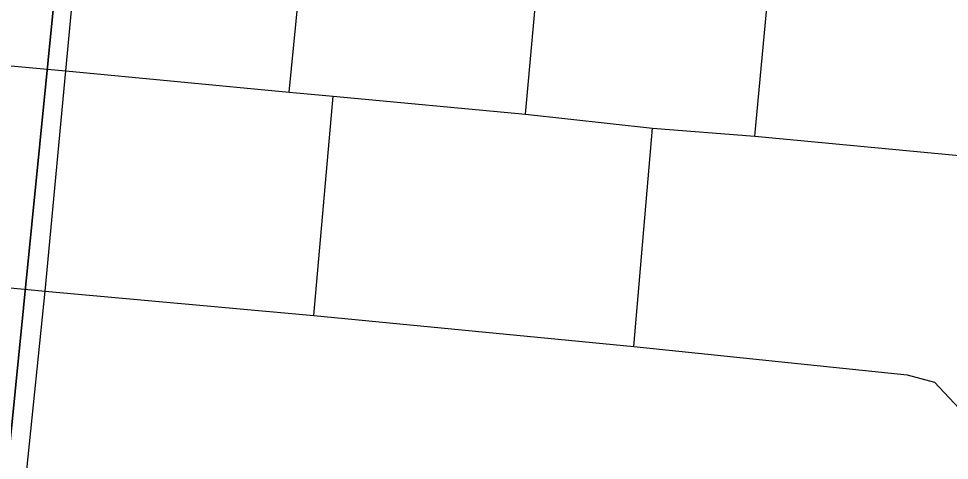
# Model space of a CAD drawing. Extents: x 0 to 34, y 0 to 22.
# Drawn here: x 7.2243 to 7.4757, y 19.2872 to 19.4067 of the extents above; entities that cross this region are included whole.
import ezdxf

# ---------------------------------------------------------------- set-up
doc = ezdxf.new("R2010")
doc.units = 0
for name, color, linetype in [('GM_X_City_Street', 7, 'Continuous'), ('GM_X_Section', 7, 'Continuous'), ('GM_X_State_Route', 7, 'Continuous')]:
    doc.layers.add(name, color=color, linetype=linetype)

msp = doc.modelspace()

# ---------------------------------------------------------------- linework, layer by layer
at = {"layer": 'GM_X_City_Street'}
for p, q in [((7.30405, 19.32637), (7.30928, 19.38572)), ((7.39045, 19.318), (7.39548, 19.3771))]:
    msp.add_line(p, q, dxfattribs=at)
for points in [[(7.36122, 19.38086), (7.37752, 19.5611), (7.39076, 19.69951), (7.39749, 19.7677), (7.40448, 19.84131), (7.41136, 19.90688), (7.42005, 19.99667)], [(7.29735, 19.38682), (7.31496, 19.56608), (7.32823, 19.70457), (7.33487, 19.77349), (7.34307, 19.84669)], [(7.42311, 19.37489), (7.44008, 19.55612), (7.45406, 19.69394), (7.46011, 19.76192), (7.4673, 19.83557)], [(7.11178, 19.40391), (7.17038, 19.39865), (7.23706, 19.39256), (7.29735, 19.38682), (7.30928, 19.38572), (7.36122, 19.38086), (7.39548, 19.3771), (7.42311, 19.37489), (7.48411, 19.36915), (7.54179, 19.36384)], [(6.83171, 19.36932), (6.84851, 19.36801), (6.9131, 19.3622), (6.97855, 19.35653), (7.03937, 19.35123), (7.10647, 19.3451), (7.16448, 19.33941), (7.23145, 19.33298), (7.30405, 19.32637), (7.39045, 19.318), (7.4643, 19.31037), (7.47169, 19.3084), (7.4891, 19.2898)]]:
    msp.add_lwpolyline(points, dxfattribs=at)
at = {"layer": 'GM_X_Section'}
for points in [[(6.29786, 20.08961), (7.29266, 20.00283), (7.19193, 18.99089), (6.64905, 19.04232), (6.24153, 19.44646)], [(7.29266, 20.00283), (8.28498, 19.90587), (8.1916, 18.90176), (7.19193, 18.99089)]]:
    msp.add_lwpolyline(points, close=True, dxfattribs=at)
at = {"layer": 'GM_X_State_Route'}
msp.add_lwpolyline([(7.21052, 19.12191), (7.21105, 19.12903), (7.21207, 19.14012), (7.21397, 19.16078), (7.21407, 19.16161), (7.21865, 19.2004), (7.22208, 19.24127), (7.22645, 19.28463), (7.23145, 19.33298), (7.23706, 19.39256), (7.24673, 19.49645), (7.25421, 19.571), (7.25609, 19.59159), (7.26638, 19.69984), (7.26763, 19.71013), (7.27157, 19.74942), (7.27449, 19.77845), (7.27667, 19.80123), (7.28166, 19.85207)], dxfattribs=at)

doc.saveas('drawing.dxf')
